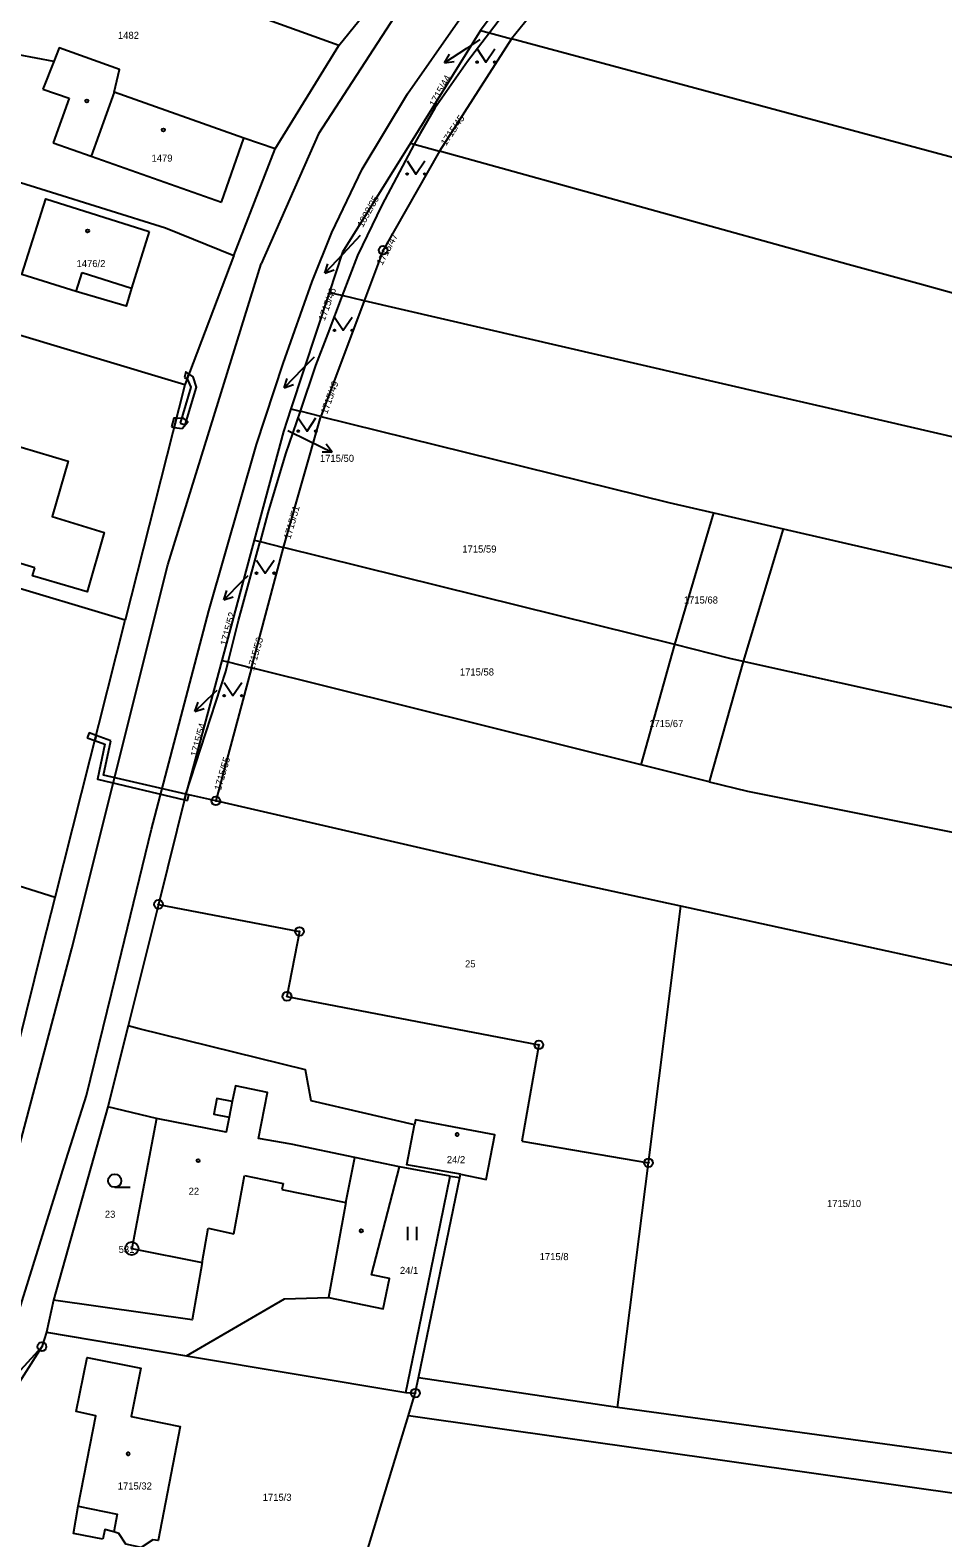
# Model space of a CAD drawing. Extents: x -587171 to -555306, y -1167727 to -1074732.
# Drawn here: x -559628.2 to -559524.4, y -1076169.7 to -1075998.2 of the extents above; entities that cross this region are included whole.
import ezdxf

# ---------------------------------------------------------------- set-up
doc = ezdxf.new("R2010")
doc.units = 0
for name, color, linetype in [('Hranice parcel', 7, 'Continuous'), ('Parcelní čísla', 7, 'Continuous'), ('Pop  PČ popisy', 7, 'Continuous'), ('Vnitřní kresba', 7, 'Continuous'), ('Věcná břemena k části', 7, 'Continuous'), ('Značky bodu BP', 7, 'Continuous'), ('Značky budov', 7, 'Continuous'), ('Značky kultur', 7, 'Continuous')]:
    doc.layers.add(name, color=color, linetype=linetype)

msp = doc.modelspace()

# ---------------------------------------------------------------- linework, layer by layer
at = {"layer": 'Hranice parcel'}
for p, q in [((-559565.96, -1075983.34), (-559576.97, -1075998.19)), ((-559564.66, -1075983.73), (-559575.97, -1075998.46)), ((-559561.67, -1075984.62), (-559573.47, -1075999.13)), ((-559593.09, -1075999.91), (-559615.8, -1075991.71)), ((-559593.09, -1075999.91), (-559588.05, -1075993.65)), ((-559576.97, -1075998.19), (-559584.96, -1076011.02)), ((-559575.97, -1075998.46), (-559578.47, -1076001.72)), ((-559576.97, -1075998.19), (-559575.97, -1075998.46)), ((-559575.97, -1075998.46), (-559573.47, -1075999.13)), ((-559600.35, -1076011.66), (-559593.09, -1075999.91)), ((-559573.47, -1075999.13), (-559581.65, -1076011.93)), ((-559583.86, -1076009.92), (-559584.51, -1076011.14)), ((-559605.06, -1076023.8), (-559600.35, -1076011.66)), ((-559584.51, -1076011.14), (-559588.21, -1076018.07)), ((-559584.96, -1076011.02), (-559584.51, -1076011.14)), ((-559584.51, -1076011.14), (-559581.65, -1076011.93)), ((-559588.21, -1076018.07), (-559590.99, -1076023.8)), ((-559605.06, -1076023.8), (-559610.62, -1076038.52)), ((-559590.99, -1076023.8), (-559592.72, -1076028.37)), ((-559610.62, -1076038.52), (-559646.85, -1076027.65)), ((-559594.2, -1076028.03), (-559598.57, -1076041.26)), ((-559590.22, -1076028.95), (-559595.14, -1076042.11)), ((-559592.72, -1076028.37), (-559594.34, -1076032.66)), ((-559592.72, -1076028.37), (-559594.2, -1076028.03)), ((-559590.22, -1076028.95), (-559592.72, -1076028.37)), ((-559594.34, -1076032.66), (-559595.74, -1076036.33)), ((-559595.74, -1076036.33), (-559597.51, -1076041.52)), ((-559610.62, -1076038.52), (-559617.39, -1076065.28)), ((-559598.57, -1076041.26), (-559597.51, -1076041.52)), ((-559599.41, -1076057.02), (-559595.14, -1076042.11)), ((-559597.51, -1076041.52), (-559599.16, -1076046.35)), ((-559595.14, -1076042.11), (-559597.51, -1076041.52)), ((-559595.14, -1076042.11), (-559555.54, -1076051.89)), ((-559599.16, -1076046.35), (-559601.17, -1076053.07)), ((-559601.17, -1076053.07), (-559602.06, -1076056.36)), ((-559555.54, -1076051.89), (-559550.43, -1076053.07)), ((-559554.89, -1076068.08), (-559550.43, -1076053.07)), ((-559550.43, -1076053.07), (-559542.53, -1076054.89)), ((-559617.39, -1076065.28), (-559652.85, -1076054.69)), ((-559542.53, -1076054.89), (-559547.11, -1076069.98)), ((-559542.53, -1076054.89), (-559461.43, -1076073.58)), ((-559602.73, -1076056.19), (-559606.41, -1076069.87)), ((-559602.73, -1076056.19), (-559602.06, -1076056.36)), ((-559602.06, -1076056.36), (-559599.41, -1076057.02)), ((-559603.02, -1076070.71), (-559599.41, -1076057.02)), ((-559554.89, -1076068.08), (-559599.41, -1076057.02)), ((-559625.37, -1076096.85), (-559617.39, -1076065.28)), ((-559558.72, -1076081.74), (-559554.89, -1076068.08)), ((-559548.63, -1076069.64), (-559554.89, -1076068.08)), ((-559606.41, -1076069.87), (-559610.49, -1076085.08)), ((-559606.41, -1076069.87), (-559605.68, -1076070.05)), ((-559605.94, -1076071.12), (-559605.68, -1076070.05)), ((-559605.68, -1076070.05), (-559603.02, -1076070.71)), ((-559547.11, -1076069.98), (-559550.95, -1076083.67)), ((-559547.11, -1076069.98), (-559548.63, -1076069.64)), ((-559610.49, -1076085.08), (-559605.94, -1076071.12)), ((-559603.02, -1076070.71), (-559607.09, -1076085.86)), ((-559558.72, -1076081.74), (-559603.02, -1076070.71)), ((-559550.95, -1076083.67), (-559558.72, -1076081.74)), ((-559550.95, -1076083.67), (-559546.62, -1076084.75)), ((-559610.49, -1076085.08), (-559613.62, -1076097.63)), ((-559607.09, -1076085.86), (-559610.49, -1076085.08)), ((-559570.47, -1076094.31), (-559607.09, -1076085.86)), ((-559554.18, -1076097.85), (-559570.47, -1076094.31)), ((-559613.62, -1076097.63), (-559617.08, -1076111.46)), ((-559557.87, -1076127.03), (-559554.18, -1076097.85)), ((-559617.08, -1076111.46), (-559619.37, -1076120.66)), ((-559619.37, -1076120.66), (-559625.55, -1076142.65)), ((-559613.83, -1076122), (-559619.37, -1076120.66)), ((-559572.27, -1076124.58), (-559557.87, -1076127.03)), ((-559561.39, -1076154.89), (-559557.87, -1076127.03)), ((-559625.55, -1076142.65), (-559626.35, -1076146.31)), ((-559626.35, -1076146.31), (-559626.88, -1076147.96)), ((-559626.35, -1076146.31), (-559610.43, -1076148.99)), ((-559649.78, -1076172.95), (-559626.88, -1076147.96)), ((-559584.4, -1076153.24), (-559584.04, -1076151.49)), ((-559561.39, -1076154.89), (-559584.04, -1076151.49)), ((-559585.18, -1076155.8), (-559584.4, -1076153.24)), ((-559511.81, -1076161.68), (-559561.39, -1076154.89))]:
    msp.add_line(p, q, dxfattribs=at)
for points in [[(-559651.66, -1076170.82), (-559636.77, -1076155.63), (-559634.73, -1076153.13), (-559630.56, -1076146.21), (-559629.66, -1076144.46), (-559624.14, -1076126.66), (-559621.81, -1076119.39), (-559618.52, -1076105.9), (-559614.4, -1076089.08), (-559607.88, -1076064.24), (-559602.47, -1076045.3), (-559599.45, -1076036.08), (-559596.12, -1076026.76), (-559593.9, -1076021.2), (-559590.43, -1076013.97), (-559585.28, -1076005.41), (-559579.56, -1075997.2), (-559529.89, -1075933.29), (-559529.35, -1075932.81), (-559528.11, -1075932.23), (-559526.79, -1075932.19), (-559525.97, -1075932.53)], [(-559600.35, -1076011.66), (-559603.91, -1076010.46), (-559618.67, -1076005.2), (-559618.06, -1076002.65), (-559624.91, -1076000.17), (-559625.53, -1076001.73), (-559629.55, -1076000.97), (-559636.29, -1075998.96)], [(-559465.9, -1076028.07), (-559516.9, -1076014.35), (-559525.27, -1076012.1), (-559573.47, -1075999.13)], [(-559578.47, -1076001.72), (-559582.19, -1076007.05), (-559583.86, -1076009.92)], [(-559642.24, -1076011.46), (-559626.4, -1076016.41), (-559612.81, -1076020.64), (-559605.06, -1076023.8)], [(-559584.96, -1076011.02), (-559592.68, -1076023.43), (-559594.2, -1076028.03)], [(-559581.65, -1076011.93), (-559588.06, -1076023.2), (-559590.22, -1076028.95)], [(-559498.93, -1076034.84), (-559526.82, -1076027.11), (-559535.14, -1076024.81), (-559581.65, -1076011.93)], [(-559614.68, -1076021.07), (-559616.68, -1076027.52), (-559617.31, -1076029.57), (-559622.99, -1076027.88), (-559629.18, -1076025.97), (-559626.45, -1076017.37), (-559614.68, -1076021.07)], [(-559473.91, -1076055.9), (-559536.91, -1076041.3), (-559544.81, -1076039.47), (-559590.22, -1076028.95)], [(-559598.57, -1076041.26), (-559599.41, -1076043.82), (-559602.73, -1076056.19)], [(-559627.68, -1076059.33), (-559639.66, -1076055.73), (-559637.53, -1076048.51), (-559636.1, -1076048.97), (-559634.62, -1076044), (-559623.89, -1076047.22), (-559625.72, -1076053.49), (-559619.78, -1076055.32), (-559621.75, -1076062.07), (-559627.95, -1076060.24), (-559627.68, -1076059.33)], [(-559605.68, -1076070.05), (-559604.51, -1076065.34), (-559602.06, -1076056.36)], [(-559172.73, -1076196.27), (-559269.23, -1076143.7), (-559312.82, -1076122.1), (-559379.44, -1076107.14), (-559547.11, -1076069.98)], [(-559546.62, -1076084.75), (-559494.03, -1076095.26), (-559427.71, -1076110.69), (-559359.41, -1076125.81), (-559319.35, -1076133.4), (-559289.41, -1076147.32), (-559234.02, -1076176.71), (-559179.81, -1076207.57)], [(-559625.37, -1076096.85), (-559655.49, -1076087.37), (-559657.1, -1076095.11), (-559660.19, -1076109.95), (-559664.85, -1076108.82)], [(-559631.52, -1076121.52), (-559626.77, -1076102.36), (-559625.37, -1076096.85)], [(-559613.62, -1076097.63), (-559597.58, -1076100.71), (-559599, -1076108.1), (-559570.34, -1076113.62), (-559572.27, -1076124.58)], [(-559506.94, -1076108.03), (-559521.5, -1076104.96), (-559554.18, -1076097.85)], [(-559584.48, -1076122.71), (-559596.26, -1076120), (-559596.89, -1076116.46), (-559615.8, -1076111.78), (-559617.08, -1076111.46)], [(-559598.51, -1076124.91), (-559602.23, -1076124.27), (-559601.21, -1076119.05), (-559604.86, -1076118.26), (-559605.22, -1076120.07), (-559606.99, -1076119.72), (-559607.34, -1076121.51), (-559605.57, -1076121.86), (-559605.9, -1076123.55), (-559613.83, -1076122)], [(-559613.83, -1076122), (-559616.66, -1076136.79), (-559608.66, -1076138.39), (-559609.8, -1076144.91), (-559625.55, -1076142.65)], [(-559579.26, -1076128.34), (-559585.35, -1076127.26), (-559584.48, -1076122.71)], [(-559579.26, -1076128.34), (-559576.33, -1076128.93), (-559575.37, -1076123.86), (-559577.98, -1076123.37), (-559584.37, -1076122.16), (-559584.48, -1076122.71)], [(-559610.43, -1076148.99), (-559599.27, -1076142.51), (-559594.27, -1076142.38), (-559588.05, -1076143.66), (-559587.34, -1076140.19), (-559589.4, -1076139.77), (-559586.21, -1076127.48), (-559591.27, -1076126.42), (-559598.51, -1076124.91)], [(-559584.04, -1076151.49), (-559579.35, -1076128.69), (-559579.26, -1076128.34)], [(-559626.88, -1076147.96), (-559630.47, -1076153.58), (-559630.69, -1076153.54), (-559648.53, -1076173.09)], [(-559619.96, -1076169.87), (-559623.29, -1076169.22), (-559622.76, -1076166.12), (-559620.75, -1076155.81), (-559622.97, -1076155.32), (-559621.75, -1076149.2), (-559615.64, -1076150.42), (-559616.73, -1076155.92), (-559611.14, -1076157.03), (-559613.65, -1076170.03), (-559614.26, -1076169.94), (-559615.59, -1076170.8), (-559617.35, -1076170.44), (-559618.14, -1076169.21), (-559618.7, -1076169.02), (-559619.72, -1076168.77), (-559619.96, -1076169.87)], [(-559610.43, -1076148.99), (-559585.49, -1076153.18), (-559584.4, -1076153.24)], [(-559592.38, -1076179.47), (-559588.2, -1076165.72), (-559585.18, -1076155.8)], [(-559585.18, -1076155.8), (-559511.59, -1076166.25), (-559474.77, -1076170.87), (-559421.34, -1076178.5), (-559420.81, -1076175.25)]]:
    msp.add_lwpolyline(points, dxfattribs=at)
at = {"layer": 'Pop  PČ popisy'}
for p, q in [((-559578.57, -1076000.23), (-559581.09, -1076001.86)), ((-559577.04, -1075999.22), (-559578.57, -1076000.23)), ((-559581.09, -1076001.86), (-559580.52, -1076000.9)), ((-559581.09, -1076001.86), (-559579.97, -1076001.74)), ((-559590.69, -1076021.53), (-559592.63, -1076023.63)), ((-559592.63, -1076023.63), (-559594.68, -1076025.82)), ((-559594.68, -1076025.82), (-559594.36, -1076024.75)), ((-559594.68, -1076025.82), (-559593.63, -1076025.43)), ((-559595.91, -1076035.35), (-559597.22, -1076036.7)), ((-559597.22, -1076036.7), (-559599.31, -1076038.86)), ((-559599.31, -1076038.86), (-559598.97, -1076037.79)), ((-559599.31, -1076038.86), (-559598.25, -1076038.49)), ((-559598.92, -1076043.7), (-559596.57, -1076044.84)), ((-559596.57, -1076044.84), (-559593.87, -1076046.16)), ((-559593.87, -1076046.16), (-559594.99, -1076046.17)), ((-559593.87, -1076046.16), (-559594.55, -1076045.27)), ((-559603.45, -1076060.23), (-559604.08, -1076060.86)), ((-559604.08, -1076060.86), (-559606.2, -1076062.98)), ((-559606.2, -1076062.98), (-559605.85, -1076061.92)), ((-559606.2, -1076062.98), (-559605.14, -1076062.63)), ((-559607.32, -1076073.6), (-559609.48, -1076075.69)), ((-559606.99, -1076073.28), (-559607.32, -1076073.6)), ((-559609.48, -1076075.69), (-559609.11, -1076074.63)), ((-559609.48, -1076075.69), (-559608.41, -1076075.35))]:
    msp.add_line(p, q, dxfattribs=at)
at = {"layer": 'Vnitřní kresba'}
for p, q in [((-559586.77, -1075996.66), (-559595.42, -1076009.94)), ((-559625.53, -1076001.73), (-559626.76, -1076004.87)), ((-559626.76, -1076004.87), (-559623.78, -1076005.91)), ((-559618.67, -1076005.2), (-559621.27, -1076012.51)), ((-559623.78, -1076005.91), (-559625.6, -1076010.99)), ((-559606.46, -1076017.73), (-559603.91, -1076010.46)), ((-559595.42, -1076009.94), (-559601.94, -1076024.75)), ((-559625.6, -1076010.99), (-559621.27, -1076012.51)), ((-559621.27, -1076012.51), (-559606.46, -1076017.73)), ((-559622.99, -1076027.88), (-559622.29, -1076025.75)), ((-559622.29, -1076025.75), (-559616.68, -1076027.52)), ((-559612.56, -1076058.98), (-559601.94, -1076024.75)), ((-559623.49, -1076102.64), (-559612.56, -1076058.98)), ((-559630.35, -1076128.5), (-559623.49, -1076102.64)), ((-559605.22, -1076120.07), (-559605.57, -1076121.86)), ((-559592.29, -1076131.56), (-559591.27, -1076126.42)), ((-559605.05, -1076135.1), (-559603.82, -1076128.47)), ((-559603.82, -1076128.47), (-559599.45, -1076129.41)), ((-559580.45, -1076128.56), (-559586.21, -1076127.48)), ((-559583.71, -1076144.53), (-559580.45, -1076128.56)), ((-559580.45, -1076128.56), (-559579.35, -1076128.69)), ((-559599.45, -1076129.41), (-559599.58, -1076130.06)), ((-559599.58, -1076130.06), (-559592.29, -1076131.56)), ((-559592.29, -1076131.56), (-559594.27, -1076142.38)), ((-559608.66, -1076138.39), (-559607.95, -1076134.47)), ((-559607.95, -1076134.47), (-559605.05, -1076135.1)), ((-559585.49, -1076153.18), (-559583.71, -1076144.53))]:
    msp.add_line(p, q, dxfattribs=at)
msp.add_lwpolyline([(-559622.76, -1076166.12), (-559618.33, -1076167.01), (-559618.7, -1076169.02)], dxfattribs=at)
at = {"layer": 'Věcná břemena k části'}
for points in [[(-559611.14, -1076042.88), (-559610.57, -1076043.05), (-559609.3, -1076038.8), (-559609.68, -1076037.59), (-559610.15, -1076037.28), (-559610.36, -1076037.84), (-559609.92, -1076038.8)], [(-559610.67, -1076037.68), (-559610.36, -1076037.84), (-559610.15, -1076037.28), (-559610.5, -1076037.05)], [(-559612.13, -1076043.29), (-559611.85, -1076043.38), (-559611.58, -1076042.32), (-559611.88, -1076042.31)], [(-559610.93, -1076043.48), (-559610.29, -1076042.74), (-559610.74, -1076042.35), (-559611.58, -1076042.32), (-559611.85, -1076043.38)], [(-559621.72, -1076078.69), (-559620.86, -1076079), (-559620.71, -1076078.42), (-559621.51, -1076078.12)], [(-559619.04, -1076079.04), (-559620.71, -1076078.42), (-559620.86, -1076079), (-559619.74, -1076079.42), (-559620.56, -1076083.39), (-559610.65, -1076085.73), (-559610.49, -1076085.08), (-559619.86, -1076082.94)], [(-559610.32, -1076085.81), (-559610.17, -1076085.16), (-559610.49, -1076085.08), (-559610.65, -1076085.73)]]:
    msp.add_lwpolyline(points, close=True, dxfattribs=at)
at = {"layer": 'Značky bodu BP'}
for centre, radius in [((-559588.06, -1076023.2), 0.5), ((-559588.06, -1076023.2), 0.0303), ((-559607.09, -1076085.86), 0.5), ((-559607.09, -1076085.86), 0.0303), ((-559613.62, -1076097.63), 0.5), ((-559613.62, -1076097.63), 0.0303), ((-559597.58, -1076100.71), 0.5), ((-559597.58, -1076100.71), 0.0303), ((-559599, -1076108.1), 0.5), ((-559599, -1076108.1), 0.0303), ((-559570.34, -1076113.62), 0.5), ((-559570.34, -1076113.62), 0.0303), ((-559557.87, -1076127.03), 0.5), ((-559557.87, -1076127.03), 0.0303), ((-559616.66, -1076136.79), 0.75), ((-559616.66, -1076136.79), 0.03), ((-559626.88, -1076147.96), 0.5), ((-559626.88, -1076147.96), 0.0303), ((-559584.4, -1076153.24), 0.5), ((-559584.4, -1076153.24), 0.0303)]:
    msp.add_circle(centre, radius, dxfattribs=at)
at = {"layer": 'Značky budov'}
for centre in [(-559621.77, -1076006.23), (-559613.06, -1076009.51), (-559621.68, -1076021), (-559579.63, -1076123.82), (-559609.11, -1076126.8), (-559590.54, -1076134.78), (-559617.07, -1076160.15)]:
    msp.add_circle(centre, 0.175, dxfattribs=at)
at = {"layer": 'Značky kultur'}
for p, q in [((-559618.6, -1076129.82), (-559616.85, -1076129.82)), ((-559585.24, -1076135.84), (-559585.24, -1076134.34)), ((-559584.24, -1076135.84), (-559584.24, -1076134.34))]:
    msp.add_line(p, q, dxfattribs=at)
for points in [[(-559577.37, -1076000.29), (-559576.37, -1076001.79), (-559575.37, -1076000.29)], [(-559585.33, -1076013.03), (-559584.33, -1076014.53), (-559583.33, -1076013.03)], [(-559593.59, -1076030.81), (-559592.59, -1076032.31), (-559591.59, -1076030.81)], [(-559597.72, -1076042.28), (-559596.72, -1076043.78), (-559595.72, -1076042.28)], [(-559602.47, -1076058.45), (-559601.47, -1076059.95), (-559600.47, -1076058.45)], [(-559606.15, -1076072.38), (-559605.15, -1076073.88), (-559604.15, -1076072.38)]]:
    msp.add_lwpolyline(points, dxfattribs=at)
for centre, radius in [((-559577.37, -1076001.79), 0.1), ((-559575.37, -1076001.79), 0.1), ((-559585.33, -1076014.53), 0.1), ((-559583.33, -1076014.53), 0.1), ((-559593.59, -1076032.31), 0.1), ((-559591.59, -1076032.31), 0.1), ((-559597.72, -1076043.78), 0.1), ((-559595.72, -1076043.78), 0.1), ((-559602.47, -1076059.95), 0.1), ((-559600.47, -1076059.95), 0.1), ((-559606.15, -1076073.88), 0.1), ((-559604.15, -1076073.88), 0.1), ((-559618.6, -1076129.07), 0.75)]:
    msp.add_circle(centre, radius, dxfattribs=at)

# ---------------------------------------------------------------- texts
at = {"layer": 'Parcelní čísla'}
for s, p in [('1482', (-559618.23, -1075999.15)), ('1479', (-559614.41, -1076013.12)), ('1476/2', (-559622.94, -1076025.12)), ('1715/50', (-559595.25, -1076047.28)), ('1715/59', (-559579.05, -1076057.6)), ('1715/68', (-559553.85, -1076063.4)), ('1715/58', (-559579.33, -1076071.59)), ('1715/67', (-559557.79, -1076077.46)), ('25', (-559578.74, -1076104.8)), ('24/2', (-559580.81, -1076127.08)), ('22', (-559610.19, -1076130.67)), ('1715/10', (-559537.56, -1076132.07)), ('23', (-559619.72, -1076133.29)), ('1715/8', (-559570.25, -1076138.11)), ('24/1', (-559586.15, -1076139.68)), ('1715/32', (-559618.25, -1076164.21)), ('1715/3', (-559601.76, -1076165.5))]:
    msp.add_text(s, height=0.803, dxfattribs=at).set_placement(p)
for s, rotation, p in [('1715/44', 61, (-559582.18, -1076006.95)), ('1715/45', 56, (-559580.91, -1076011.38)), ('1892/35', 61, (-559590.37, -1076020.67)), ('1715/47', 62, (-559588.16, -1076024.98)), ('1715/46', 70, (-559594.71, -1076031.3)), ('1715/49', 70, (-559594.44, -1076041.91)), ('1715/51', 74, (-559598.61, -1076056.13)), ('1715/52', 75, (-559605.83, -1076068.25)), ('1715/53', 74, (-559602.76, -1076071.11)), ('1715/54', 75, (-559609.22, -1076080.89)), ('1715/55', 74, (-559606.52, -1076084.73))]:
    msp.add_text(s, height=0.803, rotation=rotation, dxfattribs=at).set_placement(p)
at = {"layer": 'Značky bodu BP'}
msp.add_text('531', height=0.803, dxfattribs=at).set_placement((-559618.15, -1076137.29))

doc.saveas('drawing.dxf')
